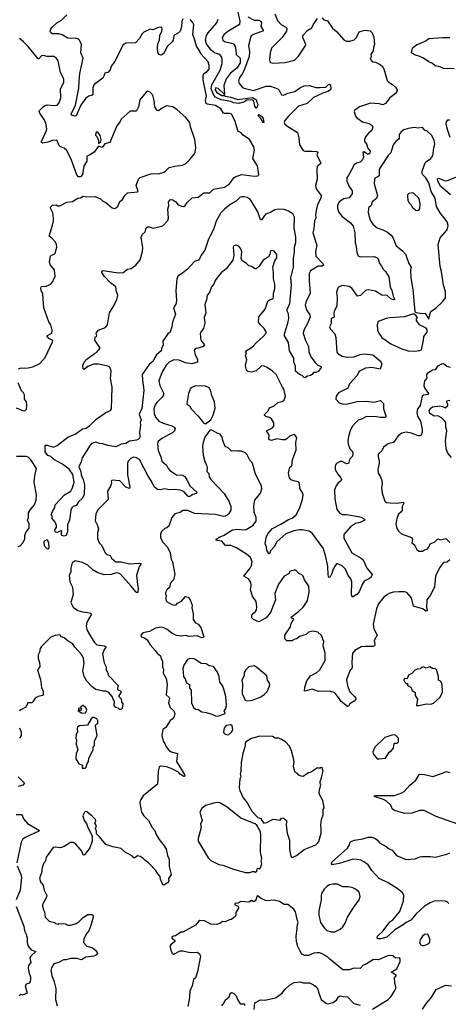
# Model space of a CAD drawing. Extents: x 2056909 to 2160450, y 827444 to 1016825.
# Tile 361 of 501: x 2106323 to 2111060, y 963411 to 974300. Entities that reach past the tile are written whole.
import ezdxf

# ---------------------------------------------------------------- set-up
doc = ezdxf.new("R2010")
doc.units = 0

msp = doc.modelspace()

# ---------------------------------------------------------------- linework, layer by layer
at = {"layer": '0CON10XD'}
for points in [[(2108723, 974433), (2108755, 974283), (2108753, 974247), (2108622, 974168), (2108577, 974133), (2108560, 974105), (2108569, 974075), (2108588, 974058), (2108665, 974042), (2108685, 974032), (2108704, 974005), (2108710, 973965), (2108716, 973915), (2108758, 973875), (2108760, 973825), (2108725, 973767), (2108648, 973705), (2108604, 973645), (2108577, 973573), (2108587, 973473), (2108515, 973539), (2108485, 973546), (2108483, 973525), (2108500, 973495), (2108555, 973461), (2108585, 973462), (2108592, 973455), (2108655, 973444), (2108735, 973418), (2108895, 973440), (2108939, 973415), (2108941, 973395), (2108955, 973365), (2108946, 973334), (2108935, 973323), (2108920, 973345), (2108910, 973400), (2108895, 973412), (2108835, 973414), (2108808, 973392), (2108745, 973373), (2108685, 973381), (2108656, 973395), (2108549, 973415), (2108485, 973444), (2108467, 973465), (2108440, 973535), (2108445, 973579), (2108538, 973742), (2108560, 973815), (2108561, 973851), (2108555, 973885), (2108543, 973905), (2108525, 973919), (2108476, 973935), (2108439, 973965), (2108387, 974035), (2108376, 974075), (2108387, 974125), (2108404, 974156), (2108503, 974265), (2108516, 974305)], [(2109521, 971415), (2109534, 971275), (2109485, 971175), (2109479, 971145), (2109495, 971085), (2109528, 971035), (2109532, 971015), (2109505, 970941), (2109462, 970865), (2109456, 970835), (2109482, 970752), (2109514, 970685), (2109518, 970628), (2109542, 970572), (2109589, 970509), (2109619, 970479), (2109653, 970465), (2109656, 970455), (2109626, 970414), (2109595, 970400), (2109571, 970399), (2109554, 970376), (2109536, 970364), (2109505, 970357), (2109475, 970338), (2109465, 970342), (2109445, 970366), (2109414, 970375), (2109372, 970415), (2109370, 970465), (2109352, 970518), (2109354, 970556), (2109305, 970637), (2109292, 970732), (2109251, 970805), (2109248, 970825), (2109287, 970943), (2109297, 970995), (2109295, 971048), (2109280, 971075), (2109278, 971095), (2109307, 971163), (2109326, 971365), (2109321, 971445), (2109348, 971565), (2109350, 971665), (2109361, 971725), (2109360, 971785), (2109374, 971835), (2109373, 971895), (2109356, 971995), (2109360, 972115), (2109340, 972155), (2109295, 972184), (2109245, 972201), (2109184, 972204), (2109143, 972197), (2109095, 972169), (2109039, 972151), (2108995, 972087), (2108985, 972087), (2108954, 972175), (2108869, 972315), (2108835, 972334), (2108805, 972341), (2108775, 972342), (2108755, 972335), (2108715, 972292), (2108645, 972251), (2108585, 972205), (2108546, 972165), (2108495, 972074), (2108468, 971992), (2108405, 971862), (2108367, 971753), (2108328, 971695), (2108309, 971655), (2108298, 971642), (2108255, 971625), (2108178, 971542), (2108122, 971498), (2108071, 971465), (2108059, 971435), (2108049, 971305), (2108057, 971195), (2108047, 971153), (2108024, 971115), (2108044, 971045), (2108012, 970955), (2108004, 970905), (2107984, 970845), (2107960, 970825), (2107906, 970745), (2107908, 970702), (2107894, 970675), (2107885, 970637), (2107836, 970594), (2107815, 970565), (2107799, 970525), (2107755, 970488), (2107676, 970375), (2107679, 970315), (2107696, 970204), (2107671, 969995), (2107655, 969964), (2107642, 969935), (2107664, 969875), (2107654, 969846), (2107657, 969815), (2107646, 969736), (2107651, 969695), (2107645, 969672), (2107632, 969658), (2107615, 969649), (2107535, 969638), (2107495, 969614), (2107445, 969607), (2107405, 969582), (2107385, 969577), (2107295, 969591), (2107241, 969611), (2107204, 969614), (2107165, 969627), (2107118, 969612), (2107100, 969595), (2107013, 969455), (2107001, 969409), (2106978, 969355), (2107000, 969305), (2107003, 969265), (2107025, 969215), (2107038, 969155), (2107037, 969045), (2107012, 969005), (2106972, 968968), (2106945, 968929), (2106915, 968915), (2106898, 968902), (2106886, 968875), (2106873, 968765), (2106852, 968715), (2106850, 968640), (2106838, 968595), (2106815, 968588), (2106790, 968595), (2106782, 968612), (2106790, 968635), (2106785, 968650), (2106735, 968630), (2106722, 968632), (2106712, 968642), (2106716, 968665), (2106729, 968685), (2106729, 968705), (2106716, 968745), (2106682, 968785), (2106680, 968815), (2106672, 968825), (2106685, 968860), (2106712, 968905), (2106714, 968935), (2106816, 969045), (2106889, 969085), (2106908, 969122), (2106925, 969185), (2106909, 969269), (2106868, 969328), (2106796, 969386), (2106700, 969435), (2106665, 969471), (2106635, 969480), (2106605, 969522), (2106605, 969596), (2106625, 969596), (2106695, 969571), (2106735, 969591), (2106855, 969685), (2106935, 969717), (2107015, 969774), (2107056, 969784), (2107097, 969813), (2107165, 969878), (2107275, 969956), (2107325, 969978), (2107339, 969995), (2107343, 970235), (2107328, 970332), (2107333, 970413), (2107325, 970448), (2107315, 970461), (2107298, 970468), (2107195, 970492), (2107141, 970489), (2107075, 970465), (2107035, 970430), (2107025, 970440), (2107021, 970475), (2107035, 970514), (2107064, 970545), (2107151, 970609), (2107177, 970625), (2107209, 970665), (2107209, 970675), (2107153, 970757), (2107155, 970792), (2107170, 970795), (2107176, 970804), (2107168, 970835), (2107192, 970865), (2107207, 970875), (2107253, 970887), (2107276, 970904), (2107292, 970925), (2107315, 971057), (2107356, 971124), (2107396, 971204), (2107406, 971255), (2107392, 971292), (2107386, 971345), (2107325, 971390), (2107255, 971464), (2107230, 971505), (2107230, 971520), (2107244, 971526), (2107412, 971502), (2107465, 971504), (2107515, 971540), (2107555, 971548), (2107605, 971584), (2107653, 971645), (2107680, 971735), (2107684, 971776), (2107667, 971895), (2107677, 971923), (2107708, 971955), (2107721, 971999), (2107735, 972009), (2107755, 972008), (2107796, 971996), (2107905, 972021), (2107960, 972080), (2107967, 972105), (2107961, 972205), (2107970, 972245), (2107969, 972285), (2107985, 972308), (2107995, 972312), (2108015, 972308), (2108047, 972287), (2108073, 972253), (2108115, 972237), (2108135, 972236), (2108151, 972245), (2108173, 972277), (2108230, 972330), (2108295, 972339), (2108356, 972384), (2108425, 972386), (2108465, 972426), (2108585, 972449), (2108641, 972485), (2108689, 972551), (2108705, 972564), (2108775, 972587), (2108804, 972584), (2108915, 972571), (2108955, 972575), (2108966, 972585), (2108951, 972685), (2108899, 972765), (2108916, 972856), (2108912, 972895), (2108861, 972975), (2108793, 973023), (2108765, 973052), (2108738, 973065), (2108699, 973185), (2108664, 973255), (2108645, 973264), (2108585, 973262), (2108575, 973268), (2108545, 973315), (2108525, 973331), (2108485, 973350), (2108395, 973365), (2108383, 973373), (2108378, 973405), (2108387, 973455), (2108352, 973635), (2108351, 973685), (2108359, 973705), (2108395, 973727), (2108416, 973755), (2108418, 973795), (2108405, 973835), (2108324, 973924), (2108305, 973965), (2108276, 974006), (2108260, 974075), (2108235, 974135), (2108249, 974245), (2108234, 974274), (2108205, 974303)], [(2108125, 974310), (2108115, 974280), (2108112, 974222), (2108096, 974175), (2108078, 974155), (2108025, 974125), (2108017, 974075), (2108007, 974055), (2107953, 974005), (2107915, 973928), (2107885, 973908), (2107865, 973917), (2107848, 973938), (2107844, 973994), (2107851, 974035), (2107866, 974076), (2107872, 974125), (2107894, 974175), (2107898, 974195), (2107893, 974213), (2107876, 974216), (2107845, 974210), (2107795, 974190), (2107765, 974197), (2107695, 974163), (2107677, 974145), (2107645, 974092), (2107604, 974046), (2107495, 974040), (2107468, 974022), (2107421, 973939), (2107373, 973837), (2107335, 973785), (2107323, 973745), (2107295, 973717), (2107262, 973708), (2107254, 973675), (2107241, 973655), (2107147, 973583), (2107130, 973545), (2107132, 973475), (2107125, 973465), (2107085, 973454), (2107055, 973434), (2107000, 973355), (2106945, 973237), (2106935, 973233), (2106896, 973246), (2106891, 973255), (2106938, 973355), (2106976, 973544), (2106981, 973621), (2106987, 973705), (2107024, 973875), (2106997, 973935), (2107006, 974025), (2106984, 974075), (2106972, 974085), (2106935, 974096), (2106885, 974092), (2106855, 974097), (2106792, 974132), (2106755, 974144), (2106684, 974144), (2106666, 974155), (2106661, 974171), (2106667, 974195), (2106682, 974218), (2106733, 974267), (2106785, 974296), (2106842, 974355)], [(2108845, 974332), (2108915, 974296), (2108965, 974295), (2108989, 974285), (2108995, 974265), (2108989, 974225), (2109014, 974185), (2109010, 974175), (2108915, 974141), (2108885, 974126), (2108877, 974115), (2108853, 974015), (2108863, 973945), (2108859, 973895), (2108809, 973755), (2108784, 973706), (2108747, 973655), (2108742, 973625), (2108747, 973595), (2108788, 973548), (2108905, 973516), (2109045, 973565), (2109095, 973565), (2109176, 973536), (2109191, 973521), (2109215, 973468), (2109235, 973466), (2109255, 973474), (2109285, 973489), (2109362, 973508), (2109425, 973551), (2109465, 973569), (2109525, 973573), (2109595, 973552), (2109645, 973549), (2109705, 973553), (2109735, 973583), (2109747, 973587), (2109759, 973579), (2109761, 973535), (2109756, 973525), (2109727, 973505), (2109672, 973488), (2109569, 973441), (2109499, 973375), (2109405, 973345), (2109293, 973235), (2109252, 973185), (2109244, 973165), (2109252, 973145), (2109274, 973125), (2109393, 973053), (2109406, 972995), (2109414, 972915), (2109454, 972854), (2109475, 972848), (2109553, 972847), (2109605, 972843), (2109617, 972837), (2109607, 972805), (2109651, 972715), (2109648, 972705), (2109621, 972689), (2109611, 972675), (2109605, 972635), (2109609, 972535), (2109591, 972465), (2109600, 972430), (2109653, 972355), (2109653, 972335), (2109618, 972265), (2109608, 972228), (2109593, 972147), (2109594, 972106), (2109580, 972075), (2109573, 971987), (2109563, 971945), (2109607, 971805), (2109593, 971735), (2109597, 971685), (2109673, 971605), (2109681, 971585), (2109666, 971574), (2109622, 971575), (2109535, 971524), (2109523, 971495), (2109521, 971415)], [(2109142, 974365), (2109173, 974293), (2109215, 974245), (2109265, 974217), (2109276, 974205), (2109272, 974175), (2109225, 974105), (2109105, 973985), (2109092, 973935), (2109082, 973855), (2109086, 973836), (2109095, 973827), (2109125, 973820), (2109255, 973826), (2109359, 973851), (2109404, 973896), (2109478, 974008), (2109484, 974025), (2109452, 974105), (2109452, 974125), (2109509, 974185), (2109550, 974210), (2109566, 974244), (2109615, 974313)], [(2109665, 974321), (2109685, 974300), (2109725, 974289), (2109781, 974205), (2109825, 974170), (2109905, 974076), (2109935, 974062), (2109972, 974062), (2110021, 974079), (2110044, 974105), (2110074, 974165), (2110085, 974171), (2110136, 974184), (2110195, 974178), (2110218, 974155), (2110236, 974106), (2110244, 974025), (2110232, 973995), (2110229, 973955), (2110204, 973916), (2110207, 973895), (2110196, 973865), (2110222, 973835), (2110255, 973829), (2110305, 973806), (2110333, 973783), (2110348, 973758), (2110385, 973627), (2110406, 973605), (2110444, 973584), (2110476, 973556), (2110496, 973526), (2110496, 973515), (2110475, 973484), (2110414, 973435), (2110365, 973373), (2110335, 973360), (2110295, 973370), (2110201, 973379), (2110078, 973335), (2110025, 973300), (2110021, 973285), (2110035, 973232), (2110049, 973215), (2110112, 973172), (2110185, 973152), (2110220, 973130), (2110227, 973115), (2110215, 973075), (2110178, 973045), (2110144, 973006), (2110134, 972975), (2110134, 972955), (2110155, 972926), (2110171, 972881), (2110196, 972845), (2110192, 972825), (2110180, 972815), (2110166, 972814), (2110125, 972838), (2110116, 972834), (2110121, 972779), (2110111, 972749), (2110086, 972725), (2110045, 972714), (2110018, 972695), (2109961, 972585), (2109938, 972555), (2109938, 972515), (2109964, 972454), (2109997, 972407), (2109998, 972375), (2109965, 972331), (2109905, 972318), (2109855, 972285), (2109836, 972245), (2109836, 972215), (2109847, 972175), (2109885, 972124), (2109979, 972055), (2110008, 972018), (2110027, 971945), (2110030, 971835), (2110043, 971787), (2110050, 971725), (2110065, 971688), (2110085, 971677), (2110245, 971680), (2110275, 971668), (2110285, 971656), (2110299, 971605), (2110322, 971575), (2110340, 971540), (2110365, 971515), (2110404, 971455), (2110418, 971345), (2110436, 971305), (2110452, 971242), (2110468, 971205), (2110455, 971203), (2110424, 971215), (2110385, 971249), (2110325, 971254), (2110255, 971297), (2110175, 971314), (2110145, 971304), (2110090, 971250), (2110055, 971242), (2109992, 971332), (2109965, 971351), (2109885, 971362), (2109846, 971344), (2109839, 971335), (2109824, 971285), (2109830, 971225), (2109828, 971132), (2109797, 971075), (2109793, 971045), (2109800, 971015), (2109795, 971008), (2109764, 970995), (2109765, 970940), (2109748, 970905), (2109758, 970878), (2109804, 970825), (2109818, 970785), (2109826, 970625), (2109838, 970608), (2109885, 970580), (2109935, 970569), (2110015, 970570), (2110085, 970599), (2110125, 970604), (2110225, 970594), (2110308, 970528), (2110326, 970495), (2110305, 970436), (2110215, 970455), (2110145, 970446), (2110085, 970418), (2110070, 970405), (2110053, 970367), (2109969, 970275), (2109951, 970225), (2109846, 970174), (2109819, 970135), (2109816, 970105), (2109852, 970062), (2109885, 970052), (2109935, 970048), (2110053, 970077), (2110155, 970080), (2110235, 970070), (2110310, 970090), (2110342, 970055), (2110342, 969995), (2110369, 969921), (2110368, 969905), (2110360, 969900), (2110310, 969900), (2110265, 969910), (2110155, 969912), (2110099, 969881), (2110065, 969872), (2110045, 969854), (2109999, 969801), (2109975, 969753), (2109959, 969705), (2109950, 969645), (2109952, 969605), (2109973, 969555), (2110001, 969525), (2110006, 969506), (2110001, 969475), (2109968, 969435), (2109955, 969391), (2109935, 969387), (2109885, 969414), (2109865, 969416), (2109825, 969393), (2109808, 969365), (2109808, 969325), (2109838, 969275), (2109871, 969235), (2109878, 969215), (2109872, 969198), (2109843, 969177), (2109819, 969145), (2109801, 969099), (2109805, 969000), (2109826, 968885), (2109862, 968842), (2109885, 968827), (2109935, 968829), (2110065, 968806)], [(2106311, 970439), (2106328, 970445), (2106415, 970450), (2106468, 970462), (2106545, 970498), (2106604, 970566), (2106688, 970745), (2106684, 970755), (2106644, 970775), (2106624, 970805), (2106676, 970835), (2106682, 970865), (2106667, 970925), (2106645, 970960), (2106591, 971115), (2106578, 971265), (2106561, 971305), (2106558, 971335), (2106565, 971350), (2106615, 971354), (2106665, 971377), (2106690, 971405), (2106699, 971435), (2106714, 971456), (2106706, 971535), (2106662, 971585), (2106652, 971615), (2106662, 971685), (2106674, 971696), (2106704, 971706), (2106713, 971717), (2106734, 971785), (2106730, 971815), (2106719, 971839), (2106677, 971885), (2106648, 971905), (2106685, 972028), (2106696, 972075), (2106696, 972105), (2106688, 972165), (2106663, 972215), (2106664, 972226), (2106685, 972250), (2106725, 972254), (2106745, 972240), (2106765, 972240), (2106845, 972282), (2106905, 972288), (2106964, 972326), (2106995, 972332), (2107025, 972348), (2107065, 972340), (2107155, 972346), (2107215, 972320), (2107238, 972298), (2107275, 972280), (2107345, 972218), (2107375, 972212), (2107406, 972234), (2107429, 972291), (2107460, 972310), (2107484, 972355), (2107513, 972387), (2107630, 972395), (2107630, 972415), (2107609, 972465), (2107635, 972535), (2107655, 972554), (2107773, 972597), (2107805, 972601), (2107855, 972597), (2107915, 972613), (2107935, 972624), (2107976, 972664), (2108039, 972679), (2108120, 972690), (2108155, 972708), (2108204, 972755), (2108254, 972816), (2108262, 972835), (2108270, 972885), (2108258, 972975), (2108209, 973115), (2108202, 973165), (2108160, 973220), (2108064, 973305), (2108015, 973337), (2107945, 973348), (2107890, 973320), (2107855, 973293), (2107841, 973295), (2107817, 973335), (2107810, 973405), (2107793, 973465), (2107765, 973499), (2107735, 973509), (2107720, 973500), (2107650, 973415), (2107634, 973335), (2107615, 973292), (2107605, 973288), (2107543, 973287), (2107445, 973202), (2107434, 973175), (2107396, 973125), (2107318, 972942), (2107264, 972926), (2107235, 972888), (2107195, 972902), (2107145, 972837), (2107095, 972801), (2107065, 972790), (2107066, 972734), (2107031, 972679), (2107015, 972588), (2106995, 972563), (2106974, 972564), (2106954, 972585), (2106897, 972745), (2106843, 972853), (2106815, 972881), (2106774, 972894), (2106755, 972912), (2106738, 972965), (2106725, 972969), (2106685, 972963), (2106635, 972945), (2106576, 972936), (2106562, 972942), (2106562, 972955), (2106619, 973075), (2106623, 973095), (2106612, 973155), (2106593, 973195), (2106544, 973265), (2106537, 973285), (2106542, 973295), (2106585, 973341), (2106605, 973353), (2106625, 973357), (2106705, 973350), (2106735, 973356), (2106758, 973382), (2106778, 973435), (2106773, 973535), (2106809, 973605), (2106812, 973635), (2106808, 973655), (2106774, 973715), (2106747, 973845), (2106731, 973871), (2106704, 973894), (2106625, 973892), (2106585, 973904), (2106565, 973899), (2106535, 973868), (2106525, 973869), (2106418, 974005), (2106366, 974056), (2106322, 974092)], [(2111125, 973756), (2111005, 973759), (2110965, 973779), (2110915, 973789), (2110885, 973815), (2110845, 973833), (2110785, 973876), (2110745, 973895), (2110685, 973910), (2110653, 973935), (2110664, 973985), (2110674, 973995), (2110709, 974021), (2110805, 974064), (2110845, 974093), (2110995, 974105), (2111075, 974105)], [(2109015, 973163), (2108988, 973208), (2108962, 973235), (2108958, 973245), (2108965, 973252), (2108995, 973233), (2109015, 973207), (2109020, 973165), (2109015, 973163)], [(2111079, 972999), (2111054, 973075), (2111037, 973145), (2111038, 973172), (2111055, 973192), (2111075, 973192)], [(2110845, 970990), (2110858, 971052), (2110868, 971072), (2110927, 971113), (2110999, 971185), (2111030, 971225), (2111029, 971295), (2111006, 971366), (2110986, 971515), (2110969, 971569), (2110948, 971815), (2110971, 971889), (2111046, 971975), (2111057, 972025), (2111047, 972065), (2110968, 972165), (2110930, 972235), (2110914, 972325), (2110872, 972402), (2110844, 972495), (2110812, 972552), (2110780, 972585), (2110770, 972600), (2110770, 972625), (2110804, 972716), (2110817, 972733), (2110867, 972765), (2110888, 972795), (2110898, 972885), (2110910, 972925), (2110905, 972967), (2110874, 973024), (2110825, 973069), (2110799, 973079), (2110775, 973108), (2110725, 973100), (2110685, 973107), (2110615, 973097), (2110567, 973083), (2110539, 973061), (2110518, 973032), (2110515, 972984), (2110481, 972955), (2110449, 972915), (2110423, 972827), (2110395, 972800), (2110302, 972658), (2110295, 972635), (2110294, 972575), (2110275, 972558), (2110255, 972552), (2110245, 972540), (2110241, 972485), (2110278, 972355), (2110267, 972323), (2110220, 972285), (2110206, 972245), (2110181, 972225), (2110178, 972215), (2110173, 972165), (2110197, 972085), (2110225, 972038), (2110275, 971998), (2110335, 971978), (2110389, 971949), (2110428, 971918), (2110445, 971893), (2110485, 971801), (2110554, 971745), (2110585, 971707), (2110624, 971605), (2110651, 971565), (2110642, 971525), (2110644, 971445), (2110667, 971315), (2110691, 971071), (2110705, 971062), (2110775, 971052), (2110804, 971054), (2110845, 970990)], [(2107195, 972930), (2107218, 972955), (2107222, 972975), (2107211, 973021), (2107185, 973058), (2107175, 973060), (2107165, 973050), (2107162, 973025), (2107177, 973007), (2107192, 972965), (2107195, 972930)], [(2111085, 972363), (2110975, 972461), (2110944, 972515), (2110941, 972539), (2110955, 972547), (2111015, 972523), (2111045, 972520), (2111195, 972581)], [(2110715, 972189), (2110735, 972194), (2110746, 972214), (2110748, 972265), (2110743, 972305), (2110734, 972325), (2110675, 972383), (2110665, 972387), (2110623, 972377), (2110610, 972365), (2110610, 972345), (2110614, 972305), (2110625, 972278), (2110645, 972258), (2110663, 972225), (2110700, 972195), (2110715, 972189)], [(2110065, 968806), (2110100, 968800), (2110134, 968775), (2110139, 968765), (2110085, 968738), (2110035, 968727), (2109979, 968691), (2109905, 968608), (2109904, 968566), (2109992, 968405), (2110098, 968345), (2110118, 968325), (2110158, 968235), (2110217, 968165), (2110207, 968135), (2110190, 968120), (2110131, 968089), (2110108, 968055), (2110075, 967974), (2110048, 967942), (2110002, 967912), (2109990, 967940), (2109993, 968083), (2109984, 968115), (2109954, 968155), (2109925, 968225), (2109885, 968261), (2109839, 968281), (2109825, 968283), (2109812, 968268), (2109789, 968225), (2109773, 968175), (2109755, 968140), (2109741, 968131), (2109731, 968161), (2109728, 968258), (2109703, 968373), (2109675, 968455), (2109555, 968621), (2109522, 968642), (2109445, 968658), (2109415, 968660), (2109353, 968647), (2109265, 968615), (2109166, 968524), (2109135, 968471), (2109094, 968426), (2109085, 968392), (2109075, 968398), (2109053, 968433), (2109050, 968465), (2109036, 968505), (2109046, 968575), (2109066, 968615), (2109118, 968675), (2109208, 968722), (2109295, 968772), (2109335, 968787), (2109378, 968825), (2109415, 968895), (2109450, 968995), (2109457, 969045), (2109451, 969065), (2109420, 969115), (2109416, 969176), (2109399, 969189), (2109349, 969199), (2109322, 969212), (2109306, 969235), (2109292, 969285), (2109308, 969352), (2109330, 969365), (2109339, 969431), (2109379, 969545), (2109375, 969625), (2109384, 969675), (2109365, 969710), (2109355, 969714), (2109305, 969694), (2109276, 969664), (2109255, 969654), (2109225, 969652), (2109165, 969664), (2109105, 969647), (2109084, 969654), (2109077, 969665), (2109078, 969705), (2109051, 969755), (2109115, 969785), (2109131, 969805), (2109131, 969841), (2109106, 969885), (2109082, 969902), (2109042, 969912), (2109029, 969925), (2109027, 969935), (2109070, 969975), (2109085, 970007), (2109135, 970030), (2109175, 970068), (2109225, 970079), (2109245, 970092), (2109259, 970135), (2109242, 970215), (2109226, 970235), (2109159, 970375), (2109116, 970415), (2109058, 970455), (2109025, 970470), (2108995, 970474), (2108935, 970416), (2108885, 970404), (2108845, 970410), (2108830, 970425), (2108822, 970452), (2108820, 970475), (2108832, 970538), (2108818, 970585), (2108828, 970615), (2108820, 970635), (2108874, 970666), (2108906, 970694), (2108935, 970727), (2109014, 970795), (2109047, 970835), (2109047, 970847), (2109025, 970884), (2108984, 970925), (2108962, 970955), (2108966, 971015), (2109035, 971099), (2109065, 971186), (2109085, 971204), (2109117, 971213), (2109126, 971225), (2109128, 971275), (2109143, 971325), (2109144, 971375), (2109129, 971435), (2109129, 971505), (2109119, 971565), (2109144, 971635), (2109164, 971666), (2109163, 971705), (2109135, 971739), (2109115, 971748), (2109096, 971744), (2109088, 971705), (2109072, 971678), (2109015, 971642), (2108971, 971575), (2108936, 971544), (2108925, 971544), (2108885, 971571), (2108855, 971580), (2108829, 971605), (2108783, 971633), (2108770, 971660), (2108776, 971734), (2108766, 971765), (2108745, 971796), (2108715, 971808), (2108691, 971799), (2108682, 971785), (2108691, 971695), (2108678, 971642), (2108605, 971544), (2108549, 971501), (2108512, 971455), (2108484, 971415), (2108470, 971375), (2108444, 971345), (2108419, 971285), (2108396, 971254), (2108388, 971202), (2108370, 971150), (2108381, 971055), (2108362, 971005), (2108367, 970945), (2108354, 970885), (2108328, 970852), (2108316, 970825), (2108326, 970755), (2108364, 970705), (2108351, 970685), (2108295, 970666), (2108265, 970664), (2108251, 970645), (2108261, 970595), (2108287, 970545), (2108286, 970514), (2108225, 970493), (2108155, 970506), (2108085, 970536), (2108025, 970538), (2107975, 970514), (2107942, 970478), (2107917, 970435), (2107898, 970405), (2107861, 970305), (2107873, 970255), (2107913, 970175), (2107912, 970148), (2107899, 970125), (2107838, 970065), (2107820, 970040), (2107804, 969995), (2107808, 969945), (2107825, 969905), (2107862, 969862), (2107909, 969839), (2108005, 969810), (2108030, 969795), (2108040, 969775), (2108033, 969755), (2108015, 969735), (2107892, 969668), (2107854, 969636), (2107846, 969615), (2107854, 969535), (2107883, 969465), (2107895, 969419), (2107944, 969374), (2107962, 969335), (2107981, 969315), (2108055, 969267), (2108125, 969264), (2108147, 969247), (2108174, 969205), (2108205, 969140), (2108279, 969075), (2108275, 969062), (2108235, 969048), (2108196, 969024), (2108180, 969030), (2108135, 969083), (2108095, 969097), (2108035, 969105), (2107975, 969099), (2107925, 969111), (2107875, 969100), (2107845, 969105), (2107807, 969135), (2107781, 969195), (2107742, 969252), (2107645, 969435), (2107615, 969454), (2107585, 969461), (2107555, 969450), (2107522, 969418), (2107514, 969395), (2107513, 969265), (2107539, 969135), (2107536, 969114), (2107495, 969132), (2107429, 969199), (2107345, 969206), (2107334, 969195), (2107336, 969175), (2107327, 969143), (2107292, 969085), (2107302, 968995), (2107189, 968885), (2107163, 968837), (2107158, 968758), (2107181, 968705), (2107192, 968665), (2107181, 968625), (2107182, 968562), (2107201, 968515), (2107231, 968485), (2107269, 968405), (2107285, 968384), (2107323, 968373), (2107339, 968345), (2107385, 968306), (2107443, 968303), (2107535, 968282), (2107645, 968289), (2107667, 968285), (2107642, 968248), (2107614, 968156), (2107623, 968055), (2107633, 968015), (2107628, 967965), (2107615, 967964), (2107605, 967971), (2107555, 968035), (2107435, 968167), (2107415, 968180), (2107392, 968182), (2107335, 968166), (2107255, 968160), (2107178, 968188), (2107135, 968211), (2107075, 968267), (2107015, 968298), (2106935, 968316), (2106901, 968295), (2106886, 968236), (2106889, 968195), (2106871, 968155), (2106878, 968085), (2106907, 968025), (2106914, 967945), (2106889, 967855), (2106912, 967802), (2106965, 967766), (2107015, 967751), (2107075, 967746), (2107107, 967735), (2107116, 967726), (2107064, 967636), (2107056, 967595), (2107065, 967553), (2107101, 967491), (2107144, 967415), (2107175, 967388), (2107257, 967377), (2107278, 967365), (2107256, 967334), (2107236, 967285), (2107258, 967188), (2107278, 967145), (2107278, 967108), (2107294, 967085), (2107302, 967052), (2107410, 966935), (2107402, 966905), (2107405, 966893), (2107439, 966875), (2107439, 966855), (2107420, 966825), (2107420, 966815), (2107445, 966790), (2107448, 966755), (2107462, 966735), (2107457, 966683), (2107445, 966670), (2107425, 966670), (2107410, 966685), (2107384, 966694), (2107372, 966705), (2107367, 966715), (2107370, 966755), (2107363, 966775), (2107354, 966785), (2107344, 966815), (2107305, 966864), (2107275, 966876), (2107245, 966873), (2107165, 966893), (2107125, 966923), (2107065, 966985), (2107036, 967035), (2107022, 967095), (2107037, 967185), (2107027, 967237), (2107010, 967275), (2106932, 967362), (2106905, 967401), (2106857, 967427), (2106815, 967463), (2106786, 967476), (2106765, 967499), (2106715, 967490), (2106665, 967472), (2106562, 967368), (2106548, 967345), (2106542, 967305), (2106527, 967275), (2106527, 967235), (2106543, 967193), (2106544, 967146), (2106521, 967105), (2106554, 967004), (2106564, 966915), (2106581, 966875), (2106582, 966838), (2106574, 966826), (2106525, 966816), (2106495, 966796), (2106469, 966755), (2106455, 966746), (2106412, 966745), (2106391, 966699), (2106335, 966669), (2106320, 966655)], [(2110685, 970635), (2110745, 970640), (2110765, 970648), (2110786, 970755), (2110788, 970795), (2110826, 970845), (2110825, 970870), (2110815, 970888), (2110742, 970925), (2110710, 970975), (2110710, 970995), (2110720, 971005), (2110699, 971029), (2110682, 971042), (2110665, 971042), (2110575, 971013), (2110415, 971004), (2110374, 970996), (2110285, 970962), (2110273, 970925), (2110278, 970865), (2110291, 970835), (2110326, 970785), (2110425, 970714), (2110545, 970661), (2110617, 970637), (2110685, 970635)], [(2111085, 970452), (2111045, 970466), (2111005, 970493), (2110985, 970491), (2110942, 970468), (2110915, 970428), (2110885, 970424), (2110823, 970385), (2110817, 970365), (2110823, 970335), (2110797, 970305), (2110789, 970255), (2110798, 970228), (2110842, 970165), (2110838, 970155), (2110785, 970147), (2110769, 970135), (2110747, 970035), (2110720, 969995), (2110711, 969955), (2110719, 969915), (2110752, 969862), (2110772, 969772), (2110772, 969735), (2110759, 969705), (2110745, 969698), (2110725, 969697), (2110654, 969726), (2110595, 969738), (2110545, 969729), (2110505, 969698), (2110455, 969626), (2110395, 969610), (2110345, 969573), (2110326, 969534), (2110286, 969494), (2110284, 969465), (2110296, 969425), (2110296, 969395), (2110280, 969325), (2110286, 969285), (2110312, 969245), (2110324, 969205), (2110329, 969165), (2110321, 969125), (2110329, 969065), (2110358, 968975), (2110375, 968960), (2110416, 968956), (2110493, 968953), (2110566, 968965), (2110569, 968955), (2110551, 968915), (2110549, 968875), (2110536, 968854), (2110509, 968831), (2110490, 968785), (2110481, 968725), (2110490, 968675), (2110510, 968645), (2110544, 968614), (2110653, 968575), (2110663, 968555), (2110658, 968515), (2110685, 968492), (2110712, 968442), (2110735, 968422), (2110775, 968421)], [(2106285, 970009), (2106364, 969974), (2106382, 969978), (2106397, 969993), (2106403, 970035), (2106397, 970075), (2106376, 970105), (2106375, 970150), (2106365, 970172), (2106344, 970194), (2106304, 970285)], [(2108375, 969832), (2108436, 969874), (2108462, 969928), (2108483, 970005), (2108474, 970074), (2108446, 970145), (2108433, 970203), (2108415, 970229), (2108375, 970248), (2108265, 970251), (2108212, 970225), (2108189, 970165), (2108169, 970055), (2108174, 970044), (2108200, 970030), (2108217, 969995), (2108294, 969914), (2108353, 969843), (2108375, 969832)], [(2111095, 969457), (2111055, 969505), (2111037, 969555), (2111030, 969645), (2111042, 969755), (2111032, 969795), (2111031, 969839), (2111026, 969856), (2110985, 969897), (2110945, 969919), (2110905, 969914), (2110854, 969944), (2110848, 969975), (2110866, 970004), (2110885, 970017), (2110965, 970029), (2110995, 970024), (2111025, 970008), (2111056, 970035), (2111056, 970046), (2111042, 970075), (2111044, 970086), (2111075, 970094)], [(2111075, 968328), (2111048, 968302), (2111005, 968297), (2110962, 968238), (2110918, 968145), (2110906, 968025), (2110858, 967932), (2110824, 967885), (2110819, 967805), (2110825, 967762), (2110815, 967758), (2110775, 967786), (2110676, 967816), (2110652, 967905), (2110602, 967965), (2110575, 967972), (2110515, 967974), (2110455, 967969), (2110415, 967957), (2110386, 967945), (2110348, 967915), (2110284, 967836), (2110266, 967785), (2110231, 967615), (2110238, 967565), (2110274, 967495), (2110240, 967435), (2110247, 967395), (2110243, 967377), (2110225, 967367), (2110145, 967370), (2110097, 967363), (2110025, 967325), (2110002, 967295), (2109994, 967195), (2109999, 967135), (2109991, 967119), (2109974, 967105), (2109934, 967005), (2109945, 966932), (2109970, 966865), (2110024, 966814), (2110036, 966796), (2110036, 966784), (2110020, 966765), (2109970, 966735), (2109955, 966708), (2109945, 966704), (2109875, 966760), (2109845, 966805), (2109804, 966855), (2109745, 966876), (2109625, 966871), (2109555, 966898), (2109470, 966875), (2109475, 966920), (2109495, 966990), (2109536, 967045), (2109605, 967081), (2109640, 967110), (2109699, 967215), (2109698, 967295), (2109676, 967376), (2109684, 967425), (2109659, 967489), (2109618, 967528), (2109565, 967539), (2109515, 967526), (2109489, 967501), (2109415, 967478), (2109385, 967452), (2109355, 967447), (2109335, 967432), (2109275, 967429), (2109254, 967454), (2109254, 967495), (2109314, 967586), (2109320, 967610), (2109335, 967643), (2109353, 967665), (2109348, 967675), (2109324, 967684), (2109326, 967695), (2109403, 967755), (2109456, 967804), (2109475, 967829), (2109503, 967877), (2109522, 967968), (2109518, 968035), (2109470, 968105), (2109456, 968145), (2109440, 968160), (2109408, 968175), (2109375, 968213), (2109355, 968214), (2109305, 968198), (2109302, 968175), (2109245, 968146), (2109182, 968058), (2109144, 967955), (2109149, 967885), (2109144, 967865), (2109096, 967745), (2109045, 967685), (2108965, 967642), (2108907, 967667), (2108888, 967685), (2108888, 967715), (2108905, 967738), (2108930, 967755), (2108941, 967775), (2108944, 967805), (2108936, 967866), (2108897, 967925), (2108875, 967995), (2108882, 968045), (2108876, 968076), (2108851, 968115), (2108801, 968145), (2108869, 968235), (2108884, 968265), (2108891, 968305), (2108875, 968352), (2108831, 968391), (2108713, 968463), (2108655, 968484), (2108596, 968486), (2108555, 968533), (2108505, 968539), (2108493, 968545), (2108493, 968555), (2108535, 968581), (2108574, 968595), (2108675, 968659), (2108735, 968666), (2108795, 968660), (2108825, 968663), (2108901, 968705), (2108936, 968755), (2108936, 968795), (2108914, 968854), (2108910, 968925), (2108923, 968985), (2108941, 969009), (2108984, 969065), (2108997, 969113), (2108996, 969145), (2108929, 969275), (2108896, 969396), (2108868, 969428), (2108835, 969488), (2108815, 969510), (2108775, 969529), (2108735, 969527), (2108715, 969532), (2108665, 969528), (2108626, 969566), (2108595, 969580), (2108566, 969645), (2108562, 969685), (2108540, 969715), (2108513, 969723), (2108445, 969760), (2108425, 969760), (2108369, 969685), (2108349, 969625), (2108344, 969585), (2108350, 969485), (2108369, 969415), (2108389, 969375), (2108394, 969345), (2108391, 969305), (2108412, 969282), (2108418, 969245), (2108435, 969214), (2108581, 969061), (2108639, 968969)], [(2106305, 968474), (2106329, 968481), (2106357, 968513), (2106380, 968555), (2106380, 968595), (2106391, 968629), (2106425, 968674), (2106427, 968685), (2106426, 968725), (2106410, 968765), (2106419, 968795), (2106420, 968845), (2106442, 968885), (2106488, 968935), (2106504, 968985), (2106508, 969045), (2106481, 969185), (2106489, 969255), (2106509, 969335), (2106445, 969431), (2106415, 969462), (2106395, 969468), (2106288, 969468)], [(2108639, 968969), (2108657, 968915), (2108655, 968875), (2108635, 968839), (2108615, 968819), (2108595, 968809), (2108575, 968806), (2108485, 968827), (2108255, 968839), (2108182, 968872), (2108126, 968874), (2108095, 968851), (2108036, 968834), (2108004, 968795), (2107970, 968700), (2107948, 968682), (2107926, 968674), (2107889, 968641), (2107880, 968615), (2107880, 968575), (2107900, 968525), (2107957, 968467), (2107987, 968405), (2107996, 968335), (2108010, 968305), (2108036, 968165), (2108024, 968105), (2107994, 968075), (2107984, 968056), (2107980, 968020), (2107949, 967995), (2107933, 967965), (2107933, 967943), (2107940, 967935), (2107938, 967898), (2107943, 967875), (2107954, 967864), (2108005, 967831), (2108035, 967827), (2108056, 967834), (2108065, 967847), (2108110, 967870), (2108155, 967920), (2108185, 967913), (2108206, 967886), (2108227, 967827), (2108226, 967794), (2108240, 967730), (2108240, 967665), (2108263, 967633), (2108294, 967614), (2108325, 967577), (2108359, 967475), (2108354, 967466), (2108337, 967463), (2108285, 967486), (2108195, 967479), (2108155, 967488), (2108115, 967482), (2108055, 967488), (2108005, 967514), (2107953, 967555), (2107915, 967574), (2107885, 967582), (2107825, 967572), (2107758, 967535), (2107685, 967520), (2107661, 967495), (2107667, 967475), (2107702, 967465), (2107733, 967443), (2107763, 967385), (2107819, 967325), (2107842, 967295), (2107878, 967265), (2107885, 967232), (2107900, 967205), (2107901, 967145), (2107911, 967115), (2107908, 967075), (2107941, 967015), (2107946, 966996), (2107951, 966945), (2107942, 966835), (2107976, 966805), (2107979, 966795), (2107968, 966745), (2107986, 966695), (2108026, 966655), (2108036, 966624), (2108031, 966595), (2108015, 966570), (2107985, 966549), (2107936, 966474), (2107905, 966451), (2107894, 966384), (2107910, 966320), (2107927, 966295), (2107936, 966265), (2107965, 966230), (2107997, 966205), (2108066, 966185), (2108056, 966095), (2108148, 965945), (2108145, 965932), (2108135, 965929), (2108096, 965955), (2108078, 965978), (2107995, 966019), (2107945, 966036), (2107877, 966043), (2107865, 966037), (2107854, 965985), (2107846, 965845), (2107686, 965715), (2107662, 965675), (2107652, 965645), (2107653, 965613), (2107669, 965535), (2107696, 965496), (2107747, 965445), (2107788, 965365), (2107818, 965335), (2107828, 965298), (2107864, 965234), (2107921, 965165), (2107940, 965125), (2107956, 965056), (2107974, 965015), (2107974, 964935), (2107998, 964845), (2107968, 964802), (2107972, 964775), (2107958, 964755), (2107915, 964728), (2107905, 964732), (2107879, 964795), (2107874, 964825), (2107848, 964855), (2107829, 964889), (2107745, 964974), (2107705, 965004), (2107685, 965028), (2107655, 965046), (2107625, 965054), (2107595, 965031), (2107585, 965030), (2107570, 965050), (2107490, 965095), (2107444, 965134), (2107353, 965153), (2107275, 965178), (2107205, 965262), (2107170, 965295), (2107170, 965325), (2107161, 965355), (2107170, 965385), (2107154, 965415), (2107163, 965437), (2107160, 965455), (2107125, 965492), (2107065, 965540), (2107055, 965542), (2107040, 965535), (2107020, 965495), (2107035, 965442), (2107061, 965411), (2107076, 965366), (2107123, 965275), (2107124, 965215), (2107099, 965141), (2107045, 965070), (2107035, 965061), (2107025, 965063), (2107008, 965105), (2106992, 965125), (2106943, 965183), (2106915, 965199), (2106885, 965202), (2106813, 965157), (2106775, 965142), (2106715, 965149), (2106694, 965146), (2106615, 965038), (2106608, 964995), (2106591, 964975), (2106571, 964919), (2106562, 964865), (2106543, 964807), (2106551, 964765), (2106582, 964725), (2106593, 964675), (2106623, 964615), (2106619, 964595), (2106576, 964515), (2106574, 964495), (2106584, 964455), (2106596, 964435), (2106604, 964375), (2106649, 964329), (2106707, 964317), (2106720, 964305), (2106745, 964298), (2106757, 964303), (2106825, 964302), (2106856, 964286), (2106885, 964287), (2106945, 964304), (2106981, 964325), (2107025, 964372), (2107075, 964404), (2107124, 964404), (2107134, 964394), (2107136, 964375), (2107109, 964281), (2107085, 964225), (2107064, 964196), (2107033, 964135), (2107028, 964095), (2107065, 964054), (2107127, 964035), (2107161, 964011), (2107180, 963985), (2107182, 963975), (2107172, 963958), (2107143, 963945), (2107055, 963931), (2107005, 963904), (2106955, 963918), (2106925, 963919), (2106885, 963919), (2106835, 963902), (2106805, 963902), (2106755, 963874), (2106701, 963859), (2106674, 963816), (2106668, 963785), (2106678, 963728), (2106705, 963660), (2106722, 963585), (2106720, 963465), (2106738, 963395)], [(2106635, 968444), (2106625, 968447), (2106602, 968475), (2106592, 968512), (2106595, 968537), (2106625, 968552), (2106640, 968515), (2106644, 968456), (2106635, 968444)], [(2110775, 968421), (2110795, 968437), (2110826, 968444), (2110845, 968468), (2110863, 968507), (2110907, 968523), (2110945, 968558), (2110975, 968548), (2111032, 968562), (2111075, 968518)], [(2108493, 966597), (2108525, 966603), (2108585, 966624), (2108595, 966632), (2108582, 966655), (2108596, 966674), (2108608, 966715), (2108600, 966815), (2108580, 966895), (2108565, 966936), (2108536, 966975), (2108526, 967035), (2108508, 967085), (2108465, 967146), (2108415, 967155), (2108385, 967176), (2108330, 967180), (2108257, 967227), (2108235, 967234), (2108195, 967231), (2108176, 967224), (2108135, 967160), (2108126, 967125), (2108134, 967035), (2108152, 967012), (2108168, 966968), (2108198, 966948), (2108199, 966909), (2108216, 966885), (2108220, 966745), (2108243, 966693), (2108264, 966675), (2108295, 966670), (2108335, 966646), (2108385, 966638), (2108448, 966618), (2108493, 966597)], [(2108845, 966768), (2108895, 966774), (2108989, 966811), (2109025, 966836), (2109062, 966875), (2109086, 966946), (2109083, 966963), (2109063, 966995), (2109053, 967045), (2108945, 967137), (2108915, 967154), (2108856, 967144), (2108820, 967105), (2108803, 967075), (2108803, 967045), (2108778, 966995), (2108786, 966955), (2108783, 966847), (2108813, 966775), (2108845, 966768)], [(2110735, 966714), (2110815, 966734), (2110865, 966732), (2110895, 966741), (2110965, 966805), (2110989, 966845), (2110996, 966866), (2110993, 966953), (2110974, 966984), (2110953, 966995), (2110953, 967035), (2110928, 967115), (2110915, 967123), (2110884, 967124), (2110855, 967142), (2110815, 967130), (2110785, 967143), (2110765, 967137), (2110749, 967121), (2110714, 967116), (2110686, 967104), (2110655, 967070), (2110619, 967051), (2110605, 967010), (2110572, 967015), (2110570, 966995), (2110578, 966975), (2110595, 966960), (2110608, 966958), (2110610, 966935), (2110645, 966918), (2110662, 966882), (2110695, 966858), (2110693, 966825), (2110718, 966785), (2110710, 966715), (2110735, 966714)], [(2107045, 966632), (2107055, 966640), (2107063, 966665), (2107057, 966685), (2107046, 966696), (2107020, 966715), (2107005, 966710), (2106990, 966695), (2107007, 966675), (2106995, 966660), (2106982, 966662), (2106975, 966690), (2106970, 966655), (2107005, 966633), (2107045, 966632)], [(2107045, 966022), (2107058, 966035), (2107070, 966075), (2107083, 966095), (2107086, 966135), (2107134, 966225), (2107133, 966257), (2107150, 966275), (2107151, 966325), (2107178, 966382), (2107161, 966495), (2107165, 966507), (2107185, 966522), (2107188, 966545), (2107175, 966569), (2107145, 966583), (2107125, 966582), (2107111, 966569), (2107071, 966499), (2106985, 966490), (2106965, 966481), (2106956, 966465), (2106960, 966425), (2106947, 966393), (2106944, 966355), (2106950, 966335), (2106947, 966287), (2106966, 966224), (2106947, 966185), (2106944, 966125), (2106975, 966072), (2107018, 966055), (2107012, 966022), (2107045, 966022)], [(2106319, 966469), (2106339, 966425), (2106340, 966385), (2106322, 966355)], [(2108615, 966390), (2108635, 966394), (2108668, 966425), (2108678, 966452), (2108671, 966491), (2108655, 966500), (2108606, 966494), (2108584, 966465), (2108576, 966425), (2108583, 966405), (2108615, 966390)], [(2109328, 965038), (2109345, 965040), (2109382, 965058), (2109465, 965122), (2109595, 965174), (2109619, 965195), (2109627, 965213), (2109653, 965305), (2109656, 965345), (2109650, 965395), (2109659, 965455), (2109677, 965505), (2109677, 965565), (2109687, 965585), (2109673, 965665), (2109639, 965725), (2109634, 965745), (2109637, 965787), (2109652, 965835), (2109642, 965855), (2109642, 965875), (2109660, 965915), (2109678, 965995), (2109670, 966005), (2109668, 966028), (2109645, 966030), (2109635, 966020), (2109615, 966028), (2109538, 965975), (2109515, 965970), (2109455, 965932), (2109433, 965933), (2109407, 965947), (2109393, 965963), (2109367, 965977), (2109358, 965995), (2109349, 966045), (2109356, 966095), (2109353, 966115), (2109328, 966215), (2109304, 966265), (2109262, 966312), (2109215, 966341), (2109187, 966353), (2109145, 966356), (2109115, 966371), (2108976, 966376), (2108885, 966351), (2108823, 966315), (2108814, 966296), (2108815, 966270), (2108788, 966185), (2108769, 966085), (2108767, 965985), (2108760, 965955), (2108766, 965925), (2108756, 965905), (2108749, 965805), (2108754, 965775), (2108794, 965695), (2108835, 965640), (2108888, 965548), (2108955, 965478), (2108990, 965465), (2108990, 965455), (2109020, 965415), (2109055, 965420), (2109125, 965458), (2109202, 965448), (2109215, 965468), (2109235, 965472), (2109270, 965445), (2109273, 965427), (2109266, 965395), (2109278, 965305), (2109306, 965225), (2109304, 965124), (2109318, 965048), (2109328, 965038)], [(2110295, 966124), (2110366, 966134), (2110405, 966200), (2110432, 966218), (2110453, 966245), (2110460, 966295), (2110465, 966300), (2110495, 966300), (2110510, 966315), (2110508, 966355), (2110475, 966388), (2110465, 966392), (2110435, 966388), (2110359, 966361), (2110246, 966254), (2110226, 966205), (2110230, 966180), (2110273, 966125), (2110295, 966124)], [(2106305, 965927), (2106377, 965855), (2106357, 965833), (2106305, 965819)], [(2111165, 965404), (2110925, 965488), (2110793, 965553), (2110745, 965554), (2110655, 965526), (2110575, 965523), (2110459, 965559), (2110441, 965571), (2110423, 965613), (2110378, 965658), (2110345, 965676), (2110250, 965705), (2110237, 965715), (2110255, 965722), (2110465, 965722), (2110545, 965749), (2110571, 965765), (2110633, 965835), (2110699, 965891), (2110736, 965954), (2110745, 965958), (2110795, 965951), (2110889, 965931), (2110994, 965966), (2111035, 965986), (2111076, 965976)], [(2108819, 964869), (2108865, 964870), (2108895, 964880), (2108915, 964880), (2108925, 964872), (2108942, 964885), (2108950, 964915), (2108975, 964910), (2108985, 964920), (2109000, 964965), (2108992, 964995), (2108997, 965023), (2108984, 965095), (2108986, 965285), (2108983, 965315), (2108968, 965348), (2108943, 965393), (2108925, 965408), (2108765, 965471), (2108615, 965590), (2108535, 965638), (2108495, 965643), (2108375, 965609), (2108334, 965575), (2108314, 965536), (2108338, 965445), (2108322, 965405), (2108329, 965365), (2108294, 965245), (2108294, 965215), (2108405, 965030), (2108435, 965000), (2108525, 964956), (2108568, 964948), (2108685, 964906), (2108819, 964869)], [(2106285, 965510), (2106345, 965509), (2106365, 965464), (2106409, 965409), (2106541, 965335), (2106533, 965325), (2106383, 965257), (2106355, 965234), (2106339, 965205), (2106291, 964975)], [(2111067, 964527), (2111046, 964546), (2111025, 964552), (2110915, 964556), (2110859, 964535), (2110796, 964495), (2110705, 964411), (2110647, 964343), (2110607, 964323), (2110593, 964317), (2110561, 964289), (2110467, 964233), (2110379, 964155), (2110314, 964134), (2110290, 964135), (2110274, 964144), (2110279, 964165), (2110338, 964222), (2110415, 964324), (2110445, 964347), (2110523, 964437), (2110566, 964555), (2110568, 964618), (2110554, 964645), (2110506, 964685), (2110394, 964755), (2110295, 964804), (2110215, 964889), (2110175, 964952), (2110135, 964982), (2110092, 965005), (2110054, 965014), (2110005, 965016), (2109951, 964999), (2109855, 964968), (2109775, 964953), (2109767, 964965), (2109775, 964986), (2109944, 965136), (2109967, 965173), (2109972, 965198), (2109985, 965211), (2110023, 965227), (2110115, 965241), (2110175, 965259), (2110215, 965260), (2110254, 965244), (2110277, 965227), (2110301, 965195), (2110374, 965155), (2110405, 965131), (2110441, 965115), (2110487, 965057), (2110595, 965011), (2110695, 965021), (2110745, 965041), (2110766, 965044), (2110864, 965046), (2110915, 965039), (2111045, 965070), (2111075, 965086)], [(2106293, 964943), (2106337, 964845), (2106342, 964815), (2106329, 964675), (2106282, 964565)], [(2109765, 964211), (2109805, 964214), (2109865, 964241), (2109895, 964267), (2109924, 964315), (2109946, 964375), (2110015, 964484), (2110076, 964565), (2110086, 964604), (2110073, 964653), (2110034, 964684), (2110005, 964699), (2109955, 964711), (2109895, 964711), (2109835, 964738), (2109785, 964741), (2109745, 964731), (2109718, 964715), (2109688, 964685), (2109659, 964635), (2109654, 964615), (2109656, 964565), (2109630, 964445), (2109628, 964395), (2109646, 964316), (2109692, 964252), (2109719, 964229), (2109765, 964211)], [(2110221, 963359), (2110396, 963465), (2110425, 963493), (2110464, 963556), (2110479, 963585), (2110481, 963605), (2110470, 963645), (2110466, 963704), (2110482, 963725), (2110482, 963735), (2110428, 963765), (2110490, 963805), (2110526, 963884), (2110528, 963915), (2110520, 963925), (2110475, 963922), (2110445, 963948), (2110395, 963950), (2110287, 963903), (2110232, 963905), (2110145, 963852), (2110120, 963845), (2110085, 963808), (2110015, 963809), (2109965, 963791), (2109895, 963794), (2109749, 963909), (2109725, 963936), (2109665, 963971), (2109635, 963981), (2109605, 963982), (2109575, 963976), (2109515, 963951), (2109469, 963949), (2109442, 963965), (2109423, 963997), (2109395, 964050), (2109381, 964105), (2109378, 964165), (2109391, 964245), (2109390, 964275), (2109401, 964315), (2109388, 964348), (2109371, 964435), (2109354, 964465), (2109285, 964516), (2109244, 964514), (2109195, 964548), (2109135, 964562), (2109045, 964556), (2108984, 964584), (2108955, 964610), (2108942, 964608), (2108937, 964573), (2108926, 964554), (2108915, 964548), (2108898, 964548), (2108885, 964560), (2108855, 964542), (2108765, 964548), (2108735, 964530), (2108700, 964525), (2108702, 964512), (2108738, 964498), (2108740, 964475), (2108710, 964425), (2108712, 964405), (2108706, 964384), (2108662, 964348), (2108640, 964345), (2108595, 964322), (2108565, 964328), (2108536, 964304), (2108495, 964292), (2108435, 964298), (2108365, 964333), (2108315, 964338), (2108297, 964325), (2108265, 964287), (2108125, 964210), (2108105, 964210), (2108045, 964167), (2108024, 964166), (2108004, 964155), (2108005, 964142), (2108032, 964125), (2108038, 964115), (2108038, 964105), (2107995, 964074), (2107982, 964055), (2107995, 964000), (2108006, 963976), (2108025, 963967), (2108095, 964002), (2108125, 964003), (2108205, 963983), (2108286, 963986), (2108309, 963969), (2108320, 963945), (2108289, 963771), (2108267, 963705), (2108244, 963685), (2108229, 963615), (2108202, 963558), (2108201, 963485), (2108180, 963385)], [(2106284, 964494), (2106367, 964277), (2106374, 964225), (2106394, 964185), (2106404, 964146), (2106406, 964095), (2106418, 964055), (2106451, 964015), (2106500, 963995), (2106445, 963945), (2106433, 963925), (2106447, 963875), (2106420, 963840), (2106416, 963815), (2106422, 963765), (2106441, 963715), (2106441, 963685), (2106438, 963662), (2106427, 963643), (2106395, 963632), (2106384, 963616), (2106407, 963533), (2106355, 963512), (2106335, 963518), (2106315, 963503)], [(2110775, 964060), (2110795, 964063), (2110845, 964084), (2110855, 964100), (2110856, 964136), (2110835, 964186), (2110795, 964184), (2110774, 964165), (2110749, 964125), (2110743, 964095), (2110757, 964067), (2110775, 964060)], [(2108914, 963355), (2108922, 963428), (2108985, 963462), (2109032, 963458), (2109148, 963482), (2109224, 963536), (2109252, 963575), (2109305, 963621), (2109355, 963651), (2109425, 963660), (2109457, 963647), (2109525, 963647), (2109568, 963628), (2109605, 963600), (2109622, 963565), (2109624, 963544), (2109653, 963465), (2109715, 963419), (2109735, 963417), (2109785, 963430), (2109824, 963456), (2109847, 963493), (2109866, 963506), (2109896, 963496), (2109945, 963493), (2110015, 963420), (2110085, 963403)], [(2110775, 963357), (2110817, 963423), (2110869, 963481), (2110927, 963575), (2111027, 963623), (2111095, 963616)], [(2108556, 963394), (2108579, 963425), (2108592, 963458), (2108638, 963495), (2108649, 963531), (2108665, 963542), (2108685, 963533), (2108716, 963506), (2108729, 963465), (2108760, 963415), (2108806, 963416), (2108806, 963396)]]:
    msp.add_lwpolyline(points, dxfattribs=at)

doc.saveas('drawing.dxf')
